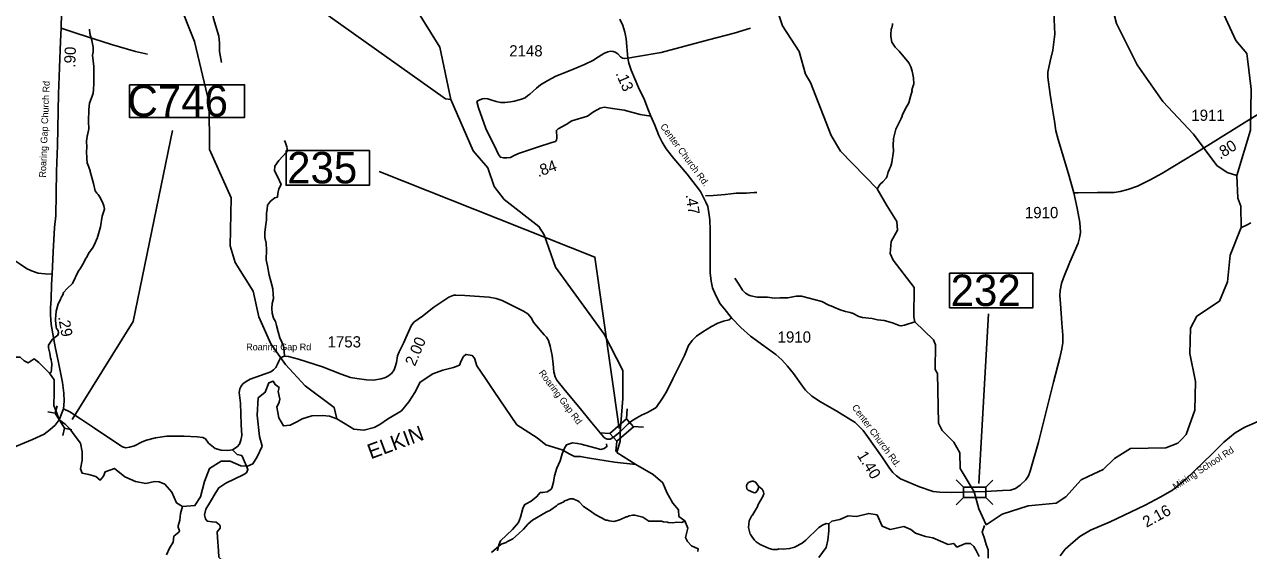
# Model space of a CAD drawing. Extents: x 1248089 to 1457196, y 820910 to 988753.
# Drawn here: x 1424043 to 1437677, y 947102 to 952957 of the extents above; entities that cross this region are included whole.
import ezdxf

# ---------------------------------------------------------------- set-up
doc = ezdxf.new("R2010")
doc.units = 0
for name, color, linetype in [('Exist Hydrographic Creek Single Shore', 7, 'Continuous'), ('Exist Hydrographic Misc Water Feature', 7, 'Continuous'), ('Exist Hydrographic River Shore', 7, 'Continuous'), ('Exist Hydrographic River Shore Label', 7, 'Continuous'), ('Exist Road Non-System Type 51', 7, 'Continuous'), ('Exist Road Secondary Structure Culvert CELL', 7, 'Continuous'), ('Exist Road Secondary Structure Standard Bridge Attributed CELL', 7, 'Continuous'), ('Exist Road Secondary Structure Standard Bridge Number Label', 7, 'Continuous'), ('Exist Road Secondary Type 51 Attributed', 7, 'Continuous'), ('Exist Road Secondary Type 51 Label', 7, 'Continuous'), ('Prop GRAU CAT1 Cell', 7, 'Continuous'), ('Prop Guardrail Anchor Unit CELL', 7, 'Continuous'), ('Prop Lane Lines', 7, 'Continuous')]:
    doc.layers.add(name, color=color, linetype=linetype)

msp = doc.modelspace()

# ---------------------------------------------------------------- linework, layer by layer
at = {"layer": 'Exist Hydrographic Creek Single Shore'}
for points in [[(1437665, 952574), (1437657, 952633), (1437535, 952777), (1437359, 953164), (1437045, 953745), (1436782, 954351), (1436704, 954609), (1436594, 954989), (1436466, 955658), (1436386, 955866), (1436267, 956594), (1436220, 956736), (1435896, 957202), (1435809, 957486), (1435804, 957664), (1435699, 957814), (1435600, 957885), (1435400, 957889), (1435225, 957859), (1434692, 957909)], [(1437548, 951276), (1437699, 951782), (1437708, 952238), (1437665, 952574)], [(1434620, 947754), (1434465, 948016), (1434460, 948190), (1434396, 948309), (1434265, 948437), (1434225, 948519), (1434211, 949071), (1434187, 949115), (1434192, 949390), (1434168, 949447), (1433960, 949647), (1433948, 949704), (1433954, 950029), (1433718, 950332), (1433686, 950408), (1433697, 950543), (1433767, 950666), (1433760, 950765), (1433647, 950941), (1433539, 951127), (1433133, 951546), (1433028, 951722), (1432798, 952311), (1432742, 952403)], [(1430679, 948421), (1430706, 948793), (1430709, 949106), (1430500, 949511), (1429956, 950257), (1429830, 950617), (1429773, 950710), (1429387, 951010), (1429273, 951154), (1429202, 951362), (1429039, 951549), (1428792, 952122)], [(1430854, 948060), (1430642, 948191), (1430678, 948318), (1430679, 948421)], [(1434753, 947386), (1434931, 947507), (1435224, 947600), (1435534, 947630), (1435643, 947700), (1435814, 947890), (1435891, 947925)], [(1434753, 947386), (1434673, 947564), (1434620, 947754)], [(1434778, 947017), (1434775, 947110), (1434753, 947170), (1434733, 947246), (1434710, 947306), (1434735, 947379)]]:
    msp.add_lwpolyline(points, dxfattribs=at)
at = {"layer": 'Exist Hydrographic Misc Water Feature'}
for points in [[(1428792, 952122), (1428670, 952706), (1428185, 953484), (1427961, 953981), (1427874, 954216), (1427828, 954459), (1427804, 954476), (1427766, 954668), (1427646, 954962), (1427270, 955337), (1427174, 955546), (1427011, 955717), (1426879, 955795), (1426699, 955999), (1426514, 956311), (1426499, 956394), (1426376, 956537), (1425865, 956840), (1425661, 957061)], [(1428792, 952122), (1428734, 952130), (1427451, 953039), (1427090, 953348), (1426902, 953569), (1426694, 954023), (1425885, 954853), (1425412, 955398), (1425250, 955651), (1425178, 955820), (1425113, 955919)], [(1437548, 951276), (1437440, 951311), (1437325, 951389), (1437065, 951735), (1436721, 952100), (1436438, 952507), (1436205, 952967), (1436127, 953271), (1436071, 953371), (1435705, 953844), (1435501, 954075), (1435266, 954421), (1434794, 955015), (1434567, 955368)], [(1427522, 948569), (1427491, 948695), (1427170, 948934), (1426950, 949172), (1426787, 949402), (1426652, 949703), (1426590, 949987), (1426388, 950309), (1426333, 950494), (1426344, 951026), (1426104, 951566), (1426098, 952081), (1425936, 952767), (1425753, 953224), (1425535, 953586), (1425366, 953898)], [(1432742, 952403), (1432741, 952404), (1432671, 952655), (1432485, 952941), (1432414, 953152), (1432286, 953314)], [(1424766, 952905), (1424770, 952857), (1424792, 952777), (1424807, 952705), (1424806, 952649), (1424801, 952617), (1424815, 952488), (1424816, 952320), (1424810, 952216), (1424806, 952208), (1424806, 952192), (1424797, 952160), (1424768, 952081), (1424759, 952009), (1424757, 951877), (1424760, 951797), (1424746, 951725), (1424742, 951717), (1424737, 951677), (1424733, 951669), (1424732, 951631), (1424736, 951617), (1424734, 951513), (1424738, 951497), (1424737, 951449), (1424741, 951433), (1424740, 951409), (1424744, 951409), (1424775, 951328), (1424773, 951321), (1424813, 951188), (1424831, 951107), (1424847, 951081), (1424865, 951063), (1424878, 951042), (1424913, 950980), (1424928, 950937), (1424932, 950901), (1424906, 950822), (1424888, 950704), (1424854, 950575), (1424849, 950570), (1424823, 950507), (1424800, 950467), (1424763, 950420), (1424734, 950365), (1424722, 950349), (1424705, 950309), (1424668, 950246), (1424642, 950208), (1424577, 950075), (1424517, 950018), (1424478, 949973), (1424469, 949949), (1424451, 949917), (1424446, 949902), (1424417, 949846), (1424396, 949766), (1424396, 949750), (1424390, 949734), (1424388, 949664), (1424394, 949589), (1424401, 949572), (1424417, 949549), (1424420, 949523), (1424415, 949498), (1424355, 949455), (1424309, 949388), (1424309, 949356), (1424324, 949299), (1424331, 949247), (1424339, 949223), (1424346, 949179), (1424345, 949115), (1424340, 949091), (1424336, 949083), (1424322, 949075)], [(1433713, 952969), (1433712, 952953), (1433704, 952921), (1433696, 952905), (1433695, 952882), (1433691, 952866), (1433692, 952822), (1433705, 952761), (1433740, 952705), (1433745, 952702), (1433787, 952660), (1433893, 952530), (1433914, 952485), (1433931, 952437), (1433944, 952365), (1433949, 952297), (1433928, 952229), (1433930, 952219), (1433911, 952157), (1433893, 952085), (1433854, 952014), (1433819, 951943), (1433819, 951935), (1433806, 951911), (1433802, 951895), (1433748, 951792), (1433723, 951688), (1433720, 951609), (1433724, 951548), (1433704, 951421), (1433693, 951381), (1433677, 951349), (1433676, 951341), (1433664, 951317), (1433651, 951269), (1433639, 951246), (1433602, 951206), (1433572, 951179), (1433539, 951127)], [(1436934, 948341), (1436983, 948392), (1437080, 948665), (1437086, 948984), (1437025, 949294), (1437031, 949576), (1437100, 949709), (1437354, 949878), (1437441, 950093), (1437472, 950391), (1437595, 950697), (1437591, 950934), (1437559, 951023), (1437548, 951276)], [(1437702, 950750), (1437662, 950726), (1437593, 950693)], [(1431956, 950132), (1431993, 950079), (1431998, 950065), (1432039, 950000), (1432073, 949967), (1432110, 949945), (1432132, 949936), (1432204, 949923), (1432320, 949921), (1432394, 949911), (1432456, 949914), (1432544, 949913), (1432640, 949933), (1432696, 949932), (1432784, 949912), (1432838, 949895), (1432923, 949874), (1433003, 949832), (1433054, 949815), (1433059, 949811), (1433130, 949780), (1433189, 949761), (1433241, 949752), (1433257, 949744), (1433265, 949744), (1433336, 949706), (1433376, 949696), (1433484, 949683), (1433544, 949670), (1433619, 949661), (1433711, 949637), (1433784, 949606), (1433806, 949602), (1433846, 949609), (1433960, 949647)], [(1435891, 947925), (1436058, 948003), (1436185, 948125), (1436363, 948237), (1436755, 948245), (1436889, 948295), (1436934, 948341)], [(1432224, 947813), (1432186, 947862), (1432160, 947873), (1432146, 947875), (1432140, 947871), (1432132, 947871), (1432108, 947858), (1432090, 947836), (1432084, 947818), (1432087, 947788), (1432105, 947774), (1432162, 947746), (1432178, 947742), (1432194, 947750), (1432211, 947778), (1432224, 947813)], [(1432224, 947813), (1432259, 947785), (1432274, 947754), (1432278, 947732), (1432267, 947701), (1432216, 947614), (1432203, 947582), (1432191, 947566), (1432150, 947495), (1432144, 947491), (1432113, 947431), (1432108, 947357), (1432126, 947283), (1432134, 947275), (1432144, 947257), (1432175, 947216), (1432193, 947200), (1432236, 947169), (1432339, 947123), (1432379, 947114), (1432427, 947113), (1432437, 947115), (1432440, 947121), (1432494, 947115), (1432564, 947123), (1432624, 947138), (1432626, 947143), (1432705, 947184), (1432745, 947218), (1432892, 947357), (1432932, 947384), (1432971, 947403), (1433003, 947399)], [(1425625, 947055), (1425658, 947126), (1425699, 947193), (1425705, 947261), (1425763, 947304), (1425768, 947320), (1425754, 947360), (1425755, 947376), (1425772, 947440), (1425779, 947512), (1425801, 947592)], [(1429243, 947079), (1429352, 947173), (1429409, 947192), (1429414, 947197), (1429481, 947233), (1429546, 947288), (1429601, 947341), (1429652, 947398), (1429701, 947439), (1429853, 947529), (1429903, 947551), (1429905, 947556), (1429968, 947598), (1429984, 947614), (1430049, 947645), (1430057, 947653), (1430073, 947660), (1430121, 947676), (1430153, 947675), (1430169, 947671), (1430205, 947654), (1430221, 947642), (1430268, 947591), (1430343, 947543), (1430398, 947502), (1430517, 947440), (1430533, 947440), (1430557, 947432), (1430609, 947426), (1430649, 947434), (1430681, 947445), (1430746, 947476), (1430754, 947476), (1430778, 947488), (1430818, 947495), (1430842, 947494), (1430930, 947473), (1430997, 947428), (1431137, 947427), (1431161, 947421), (1431205, 947416), (1431212, 947412), (1431260, 947411), (1431309, 947416), (1431365, 947415), (1431381, 947419), (1431398, 947433)]]:
    msp.add_lwpolyline(points, dxfattribs=at)
at = {"layer": 'Exist Hydrographic River Shore'}
for points in [[(1424429, 948558), (1424402, 948630), (1424368, 948714), (1424373, 948856), (1424373, 949002), (1424322, 949075), (1424202, 949193), (1424152, 949235), (1424085, 949189), (1424039, 949214), (1423993, 949252), (1423909, 949252), (1423847, 949277), (1423780, 949285), (1423738, 949256), (1423675, 949277), (1423600, 949289), (1423538, 949268), (1423471, 949272), (1423416, 949277), (1423391, 949272), (1423320, 949285), (1423243, 949368)], [(1429081, 949157), (1429056, 949243), (1429031, 949272), (1428964, 949285), (1428960, 949285), (1428931, 949260), (1428906, 949214), (1428889, 949164), (1428822, 949139), (1428701, 949109), (1428592, 949068), (1428450, 948976), (1428392, 948859), (1428325, 948758), (1428241, 948658), (1428087, 948562), (1427999, 948503), (1427936, 948470), (1427824, 948440), (1427711, 948453), (1427615, 948512), (1427522, 948569)], [(1430854, 948060), (1430615, 948086), (1430336, 948131), (1430233, 948149), (1430170, 948149), (1430117, 948174), (1430032, 948224), (1429850, 948277), (1429752, 948357), (1429528, 948501), (1429273, 948870), (1429179, 949016), (1429081, 949157)], [(1427522, 948569), (1427441, 948597), (1427362, 948605), (1427245, 948601), (1427136, 948568), (1427082, 948538), (1427002, 948497), (1426927, 948488), (1426877, 948580), (1426852, 948697), (1426881, 948752), (1426885, 948785), (1426869, 948873), (1426881, 948915), (1426835, 948948), (1426814, 948986), (1426764, 948969), (1426722, 948864), (1426647, 948802), (1426635, 948609), (1426660, 948371), (1426689, 948262), (1426635, 948145), (1426585, 948066), (1426526, 948041), (1426451, 948045), (1426334, 948095), (1426234, 948095), (1426104, 948016), (1426046, 947869), (1426004, 947698), (1425941, 947602), (1425801, 947592), (1425737, 947631), (1425682, 947752), (1425605, 947840), (1425542, 947865), (1425492, 947870), (1425396, 947849), (1425279, 947870), (1425162, 947920), (1425045, 948016), (1424941, 947978), (1424924, 947928), (1424886, 947886), (1424836, 947924), (1424761, 947949), (1424686, 947962), (1424665, 948012), (1424686, 948108), (1424686, 948200), (1424665, 948296), (1424606, 948375), (1424548, 948455), (1424494, 948509), (1424429, 948558)], [(1430854, 948060), (1431047, 947947), (1431153, 947854), (1431198, 947746), (1431266, 947627), (1431329, 947554), (1431332, 947479), (1431398, 947433), (1431430, 947350), (1431407, 947247), (1431427, 947203), (1431472, 947153), (1431548, 947120), (1431544, 947090)], [(1432892, 947024), (1432973, 947135), (1432990, 947218), (1433003, 947319), (1433003, 947399), (1433036, 947430), (1433126, 947445), (1433219, 947487), (1433310, 947482), (1433446, 947515), (1433539, 947498), (1433597, 947372), (1433685, 947334), (1433836, 947367), (1433914, 947336), (1433966, 947296), (1434080, 947258), (1434160, 947243), (1434331, 947168), (1434393, 947180), (1434428, 947140), (1434524, 947178), (1434579, 947178), (1434617, 947145), (1434642, 947102), (1434677, 947034)]]:
    msp.add_lwpolyline(points, dxfattribs=at)
at = {"layer": 'Exist Road Non-System Type 51'}
for points in [[(1426237, 952534), (1426216, 952655), (1426213, 952749), (1426208, 952828), (1426149, 953023), (1426100, 953311), (1426065, 953509), (1426024, 953634), (1425971, 953853), (1425955, 953907), (1425931, 953920), (1425880, 953932), (1425814, 953934), (1425770, 953929), (1425740, 953950), (1425685, 954044), (1425507, 954325), (1425383, 954518)], [(1424450, 952917), (1424629, 952856), (1425010, 952734), (1425278, 952658), (1425414, 952628)], [(1430765, 952582), (1430871, 952600), (1431136, 952644), (1431660, 952786), (1431949, 952862), (1432131, 952916)], [(1426940, 949264), (1426936, 949321), (1426926, 949375), (1426909, 949421), (1426888, 949469), (1426868, 949537), (1426851, 949607), (1426837, 949649), (1426815, 949687), (1426803, 949743), (1426798, 949794), (1426800, 949850), (1426815, 949908), (1426813, 949956), (1426808, 950015), (1426786, 950099), (1426769, 950167), (1426750, 950269), (1426733, 950337), (1426737, 950449), (1426733, 950524), (1426720, 950587), (1426718, 950643), (1426728, 950706), (1426737, 950784), (1426737, 950852), (1426745, 950900), (1426750, 950946), (1426783, 950992), (1426832, 951026), (1426859, 951033), (1426863, 951077), (1426876, 951128), (1426900, 951177), (1426861, 951266), (1426827, 951329), (1426832, 951380), (1426876, 951443), (1426960, 951535), (1426972, 951551), (1426965, 951595), (1426951, 951641), (1426938, 951667)], [(1431628, 951050), (1431714, 951055), (1431847, 951066), (1431909, 951071), (1431969, 951078), (1432025, 951081), (1432085, 951081), (1432123, 951083), (1432171, 951086), (1432199, 951085)], [(1430527, 948289), (1430530, 948259), (1430500, 948237), (1430464, 948227), (1430394, 948244), (1430245, 948284), (1430203, 948294), (1430145, 948300), (1430079, 948279), (1430057, 948242), (1430032, 948179), (1430009, 948101), (1429971, 948020), (1429946, 947934), (1429934, 947861), (1429918, 947796), (1429906, 947781), (1429866, 947753), (1429818, 947746), (1429788, 947746)], [(1426213, 947388), (1426179, 947418), (1426133, 947422), (1426079, 947430), (1426060, 947453), (1426049, 947499), (1426064, 947560), (1426114, 947648), (1426175, 947747), (1426206, 947801), (1426286, 947851), (1426385, 947901), (1426477, 947943), (1426515, 947966), (1426531, 948004), (1426504, 948065), (1426462, 948161), (1426412, 948172), (1426393, 948188), (1426361, 948221)], [(1429788, 947746), (1429750, 947701), (1429685, 947651), (1429630, 947621), (1429612, 947611), (1429592, 947571), (1429567, 947472), (1429544, 947414), (1429479, 947336), (1429343, 947208), (1429328, 947165), (1429313, 947097)], [(1426213, 947388), (1426221, 947373), (1426221, 947350), (1426190, 947311), (1426194, 947246), (1426205, 947097), (1426209, 947028), (1426232, 947001), (1426347, 946932), (1426381, 946879), (1426401, 946836), (1426393, 946775), (1426355, 946660), (1426358, 946607), (1426397, 946542), (1426500, 946442)]]:
    msp.add_lwpolyline(points, dxfattribs=at)
at = {"layer": 'Exist Road Secondary Structure Culvert CELL'}
for p, q in [((1424405, 948711), (1424384, 948630)), ((1424302, 948646), (1424384, 948630)), ((1424384, 948630), (1424489, 948462)), ((1424468, 948381), (1424489, 948462)), ((1424571, 948445), (1424489, 948462))]:
    msp.add_line(p, q, dxfattribs=at)
at = {"layer": 'Exist Road Secondary Structure Standard Bridge Attributed CELL'}
for p, q in [((1430749, 948567), (1430756, 948680)), ((1430449, 948411), (1430562, 948404)), ((1430824, 948482), (1430937, 948474)), ((1430631, 948204), (1430639, 948317)), ((1434422, 947887), (1434502, 947807)), ((1434750, 947806), (1434830, 947886)), ((1434422, 947611), (1434502, 947691)), ((1434750, 947693), (1434830, 947613))]:
    msp.add_line(p, q, dxfattribs=at)
for points in [[(1430562, 948404), (1430749, 948567), (1430825, 948480), (1430639, 948317)], [(1434502, 947807), (1434750, 947807), (1434750, 947691), (1434502, 947691)]]:
    msp.add_lwpolyline(points, close=True, dxfattribs=at)
at = {"layer": 'Exist Road Secondary Structure Standard Bridge Number Label'}
msp.add_line((1434674, 947848), (1434781, 949736), dxfattribs=at)
for points in [[(1426956, 951553), (1427885, 951553), (1427885, 951168), (1426956, 951168)], [(1434347, 950187), (1435276, 950187), (1435276, 949803), (1434347, 949803)]]:
    msp.add_lwpolyline(points, close=True, dxfattribs=at)
msp.add_lwpolyline([(1430665, 948460), (1430397, 950368), (1427993, 951322)], dxfattribs=at)
at = {"layer": 'Exist Road Secondary Type 51 Attributed'}
for points in [[(1424350, 950178), (1424361, 950425), (1424378, 950697), (1424392, 950827), (1424397, 951072), (1424401, 951321), (1424411, 951609), (1424423, 952186), (1424432, 952474), (1424445, 952771), (1424450, 952917), (1424462, 953429), (1424465, 953676), (1424479, 954026), (1424482, 954265), (1424493, 954576), (1424504, 954855), (1424507, 954917)], [(1435732, 951082), (1435672, 951293), (1435555, 951678), (1435531, 951774), (1435516, 951880), (1435494, 952016), (1435466, 952178), (1435440, 952371), (1435441, 952428), (1435466, 952549), (1435497, 952670), (1435520, 952849), (1435510, 953093), (1435498, 953247), (1435479, 953365), (1435443, 953451), (1435409, 953507), (1435195, 953800), (1434973, 954088), (1434885, 954198), (1434680, 954542), (1434486, 954870)], [(1430673, 953017), (1430709, 952945), (1430730, 952870), (1430745, 952798), (1430765, 952582)], [(1430765, 952582), (1430729, 952578), (1430702, 952583), (1430680, 952598), (1430652, 952632), (1430623, 952649), (1430598, 952657), (1430573, 952660), (1430541, 952652), (1430496, 952635), (1430437, 952598), (1430373, 952555), (1430279, 952513), (1430210, 952482), (1430138, 952454), (1429960, 952383), (1429872, 952333), (1429792, 952285), (1429746, 952248), (1429671, 952182), (1429651, 952165), (1429619, 952141), (1429577, 952124), (1429502, 952102), (1429458, 952096), (1429395, 952089), (1429344, 952089), (1429296, 952101), (1429237, 952119), (1429202, 952129), (1429171, 952134), (1429146, 952131), (1429113, 952119), (1429094, 952107), (1429081, 952101), (1429099, 952030), (1429180, 951800), (1429208, 951744)], [(1430765, 952582), (1430774, 952525), (1430799, 952449), (1430883, 952256), (1430947, 952117), (1430985, 952019), (1431019, 951936)], [(1429208, 951744), (1429277, 951607), (1429321, 951510), (1429344, 951480), (1429378, 951473), (1429416, 951473), (1429458, 951477), (1429488, 951495), (1429547, 951522), (1429634, 951550), (1429811, 951609), (1429862, 951626), (1429917, 951642), (1429956, 951654), (1429969, 951671), (1429974, 951696), (1429967, 951778), (1429989, 951797), (1430078, 951844), (1430140, 951883), (1430315, 951935), (1430380, 951983), (1430454, 952025), (1430498, 952035), (1430593, 952022), (1430724, 952003), (1430900, 951956), (1431019, 951936)], [(1437895, 952027), (1437657, 951882), (1437254, 951630), (1437080, 951522), (1436712, 951298), (1436590, 951232), (1436442, 951158), (1436334, 951120), (1436249, 951098), (1436182, 951087), (1436129, 951086), (1435996, 951086), (1435781, 951084), (1435732, 951082)], [(1431019, 951936), (1431063, 951837), (1431109, 951722), (1431147, 951647), (1431189, 951573), (1431274, 951466), (1431423, 951290), (1431525, 951161), (1431572, 951098), (1431601, 951040), (1431632, 950979), (1431655, 950930), (1431665, 950859), (1431678, 950784), (1431681, 950670), (1431681, 950355), (1431682, 950194), (1431690, 950100), (1431705, 950027), (1431742, 949941), (1431792, 949848), (1431832, 949798), (1431919, 949691)], [(1434620, 947754), (1434748, 947759), (1434937, 947768), (1435025, 947775), (1435083, 947792), (1435135, 947830), (1435197, 947887), (1435225, 947933), (1435246, 947985), (1435336, 948309), (1435410, 948604), (1435506, 948975), (1435576, 949247), (1435597, 949348), (1435607, 949412), (1435608, 949499), (1435597, 949632), (1435584, 949853), (1435576, 949936), (1435577, 949997), (1435594, 950075), (1435616, 950138), (1435688, 950311), (1435779, 950524), (1435798, 950598), (1435804, 950647), (1435799, 950754), (1435768, 950914), (1435732, 951082)], [(1422491, 950606), (1422556, 950570), (1422650, 950525), (1422775, 950469), (1422850, 950440), (1422904, 950429), (1422961, 950428), (1423055, 950439), (1423236, 950494), (1423398, 950535), (1423517, 950549), (1423580, 950547), (1423636, 950537), (1423685, 950513), (1423789, 950441), (1423907, 950350), (1423993, 950289), (1424065, 950240), (1424122, 950215), (1424196, 950189), (1424272, 950180), (1424350, 950178)], [(1424479, 948679), (1424486, 948765), (1424480, 948854), (1424466, 948973), (1424420, 949196), (1424386, 949370), (1424341, 949618), (1424333, 949725), (1424331, 949802), (1424339, 949901), (1424342, 950064), (1424350, 950178)], [(1430679, 948421), (1430600, 948358), (1430567, 948340), (1430538, 948341), (1430514, 948348), (1430495, 948362), (1430472, 948388), (1430417, 948455), (1430345, 948546), (1430235, 948679), (1430064, 948882), (1429972, 948996), (1429955, 949033), (1429939, 949089), (1429931, 949175), (1429920, 949271), (1429899, 949377), (1429879, 949440), (1429859, 949477), (1429833, 949504), (1429723, 949627), (1429706, 949654), (1429691, 949689), (1429648, 949737), (1429601, 949765), (1429491, 949820), (1429362, 949885), (1429295, 949907), (1429219, 949920), (1428947, 949939), (1428847, 949943), (1428826, 949943), (1428770, 949920), (1428603, 949810), (1428476, 949711), (1428380, 949644), (1428349, 949604), (1428305, 949502), (1428264, 949409), (1428215, 949313), (1428197, 949267), (1428185, 949193), (1428172, 949147), (1428159, 949112), (1428136, 949075), (1428098, 949046), (1428063, 949028), (1428015, 949013), (1427932, 948999), (1427852, 949003), (1427745, 949015), (1427674, 949029), (1427571, 949066), (1427361, 949148), (1427093, 949231), (1426985, 949263), (1426940, 949264), (1426915, 949259), (1426889, 949240), (1426874, 949210), (1426861, 949174), (1426843, 949139), (1426816, 949111), (1426785, 949089), (1426671, 949050), (1426557, 949008), (1426511, 948983), (1426475, 948956), (1426455, 948932), (1426440, 948901), (1426435, 948859), (1426449, 948743), (1426457, 948503), (1426463, 948382), (1426453, 948328), (1426437, 948287), (1426410, 948254), (1426361, 948221), (1426307, 948215), (1426233, 948217), (1426166, 948236), (1426130, 948265), (1426093, 948298), (1426058, 948345), (1426029, 948359), (1425967, 948367), (1425821, 948374), (1425718, 948376), (1425630, 948374), (1425502, 948355), (1425401, 948329), (1425353, 948311), (1425269, 948267), (1425214, 948251), (1425170, 948245), (1425134, 948256), (1425060, 948304), (1424821, 948462), (1424668, 948567), (1424548, 948644), (1424479, 948679)], [(1431919, 949691), (1431891, 949671), (1431828, 949653), (1431767, 949633), (1431696, 949595), (1431598, 949535), (1431528, 949486), (1431479, 949439), (1431439, 949385), (1431395, 949274), (1431264, 949013), (1431196, 948875), (1431158, 948809), (1431079, 948695), (1431043, 948671), (1431008, 948653), (1430981, 948637), (1430914, 948609), (1430863, 948578), (1430806, 948546), (1430767, 948511), (1430679, 948421)], [(1431919, 949691), (1432023, 949585), (1432129, 949487), (1432320, 949350), (1432412, 949282), (1432477, 949223), (1432543, 949154), (1432609, 949073), (1432708, 948930), (1432743, 948887), (1432813, 948820), (1432910, 948756), (1433093, 948653), (1433295, 948525), (1433336, 948485), (1433383, 948439), (1433432, 948369), (1433596, 948139), (1433678, 948018), (1433715, 947969), (1433755, 947933), (1433802, 947901), (1434013, 947810), (1434163, 947760), (1434238, 947752), (1434365, 947748), (1434505, 947751), (1434620, 947754)], [(1424479, 948679), (1424429, 948558), (1424384, 948497), (1424330, 948448), (1424262, 948398), (1424130, 948336), (1423620, 948127), (1423286, 947991), (1423034, 947893), (1422885, 947826), (1422764, 947770), (1422680, 947708), (1422606, 947645), (1422536, 947569), (1422469, 947474), (1422416, 947379), (1422393, 947322), (1422360, 947219), (1422345, 947136)], [(1437850, 948569), (1437636, 948476), (1437528, 948411), (1437403, 948308), (1437273, 948178), (1436979, 947897), (1436829, 947775), (1436692, 947697), (1436524, 947605), (1436137, 947421), (1435917, 947328), (1435798, 947259), (1435723, 947195), (1435636, 947118), (1435578, 947044)]]:
    msp.add_lwpolyline(points, dxfattribs=at)
at = {"layer": 'Prop Guardrail Anchor Unit CELL'}
msp.add_lwpolyline([(1425212, 952287), (1426495, 952287), (1426495, 951922), (1425212, 951922)], close=True, dxfattribs=at)
msp.add_lwpolyline([(1424572, 948561), (1425254, 949651), (1425690, 951777)], dxfattribs=at)

# ---------------------------------------------------------------- texts
at = {"layer": 'Exist Hydrographic River Shore Label'}
msp.add_text('ELKIN', height=167.3, rotation=20.2313, dxfattribs=at).set_placement((1427900, 948116))
at = {"layer": 'Exist Road Secondary Structure Standard Bridge Number Label'}
for s, p in [('235', (1426968, 951188)), ('232', (1434359, 949823))]:
    msp.add_text(s, height=350, dxfattribs=at).set_placement(p)
at = {"layer": 'Exist Road Secondary Type 51 Label'}
for s, rotation, p in [('Roaring Gap Church Rd', 87.6649, (1424280, 951252)), ('Center Church Rd.', 306.4458, (1431120, 951820)), ('Roaring Gap Rd', 306.8323, (1429767, 949078)), ('Center Church Rd.', 306.4458, (1433254, 948694)), ('Mining School Rd', 32.8398, (1436862, 947774))]:
    msp.add_text(s, height=75, rotation=rotation, dxfattribs=at).set_placement(p)
msp.add_text('Roaring Gap Rd', height=75, dxfattribs=at).set_placement((1426512, 949330))
at = {"layer": 'Prop GRAU CAT1 Cell'}
for s, rotation, p in [('.90', 87.6167, (1424607, 952475)), ('.13', 293.4826, (1430625, 952412)), ('.80', 32.0318, (1437361, 951452)), ('.84', 19.7179, (1429765, 951257)), ('.47', 278.646, (1431407, 951061)), ('.29', 280.2067, (1424417, 949701)), ('2.00', 66.9763, (1428391, 949145)), ('1.40', 301.6514, (1433312, 948161)), ('2.16', 28.7315, (1436540, 947354))]:
    msp.add_text(s, height=125, rotation=rotation, dxfattribs=at).set_placement(p)
at = {"layer": 'Prop Guardrail Anchor Unit CELL'}
msp.add_text('C746', height=350, dxfattribs=at).set_placement((1425190, 951932))
at = {"layer": 'Prop Lane Lines'}
for s, p in [('2148', (1429442, 952601)), ('1911', (1437040, 951884)), ('1910', (1435186, 950801)), ('1910', (1432432, 949416)), ('1753', (1427419, 949362))]:
    msp.add_text(s, height=125, dxfattribs=at).set_placement(p)

doc.saveas('drawing.dxf')
